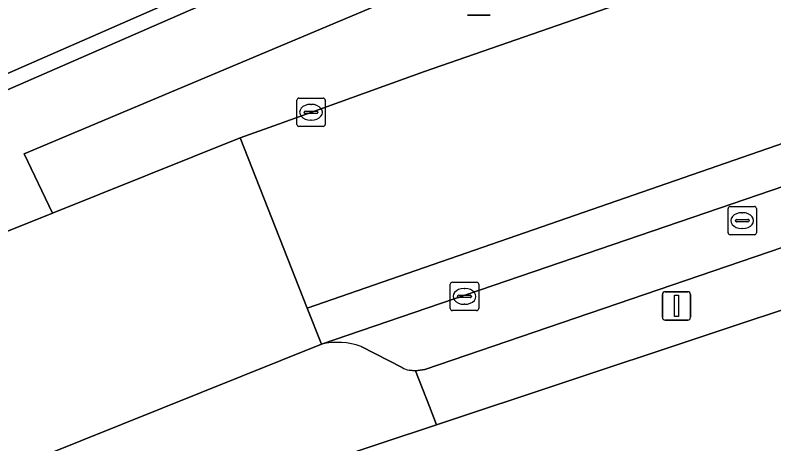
# Model space of a CAD drawing. Extents: x 161087 to 161926, y 382572 to 383873.
# Drawn here: x 161727.08 to 161753.78, y 382814.43 to 382829.54 of the extents above; entities that cross this region are included whole.
import ezdxf

# ---------------------------------------------------------------- set-up
doc = ezdxf.new("R2010")
doc.units = 0
for name, color, linetype in [('IMGEO_Afvalbak', 7, 'Continuous'), ('IMGEO_Fietspad_gesloten', 7, 'Continuous'), ('IMGEO_Groenvoorziening', 7, 'Continuous'), ('IMGEO_Kolk', 7, 'Continuous'), ('IMGEO_Lichtmast', 7, 'Continuous'), ('IMGEO_Pand', 7, 'Continuous'), ('IMGEO_Parkeervlak_open', 7, 'Continuous'), ('IMGEO_Rijbaan_lokaal_gesloten', 7, 'Continuous'), ('IMGEO_Rioolput', 7, 'Continuous'), ('IMGEO_Voetpad_open', 7, 'Continuous')]:
    doc.layers.add(name, color=color, linetype=linetype)

msp = doc.modelspace()

# ---------------------------------------------------------------- linework, layer by layer
at = {"layer": 'IMGEO_Afvalbak'}
for p, q in [((161743.793, 382829.542), (161743.003, 382829.542)), ((161743.003, 382829.542), (161743.793, 382829.542))]:
    msp.add_line(p, q, dxfattribs=at)
at = {"layer": 'IMGEO_Fietspad_gesloten'}
msp.add_lwpolyline([(161740.467, 382832.888), (161719.327, 382823.646), (161720.925, 382819.562), (161728.389, 382822.563), (161727.398, 382824.655), (161740.413, 382830.148)], dxfattribs=at)
at = {"layer": 'IMGEO_Groenvoorziening'}
msp.add_lwpolyline([(161719.905, 382824.464), (161737.635, 382832.249), (161741.859, 382834.108)], dxfattribs=at)
at = {"layer": 'IMGEO_Kolk'}
for p, q in [((161736.992, 382825.692), (161736.992, 382826.544)), ((161737.067, 382826.618), (161737.919, 382826.618)), ((161737.48, 382826.398), (161737.505, 382826.398)), ((161737.993, 382826.544), (161737.993, 382825.692)), ((161737.251, 382826.112), (161737.251, 382826.124)), ((161737.294, 382826.161), (161737.692, 382826.161)), ((161737.735, 382826.124), (161737.735, 382826.112)), ((161737.689, 382826.075), (161737.291, 382826.075)), ((161737.919, 382825.618), (161737.067, 382825.618)), ((161737.503, 382825.838), (161737.478, 382825.838)), ((161742.392, 382819.204), (161742.392, 382820.056)), ((161742.467, 382820.13), (161743.319, 382820.13)), ((161743.393, 382820.056), (161743.393, 382819.204)), ((161742.88, 382819.91), (161742.905, 382819.91)), ((161742.651, 382819.624), (161742.651, 382819.636)), ((161743.089, 382819.587), (161742.691, 382819.587)), ((161742.694, 382819.673), (161743.092, 382819.673)), ((161743.135, 382819.636), (161743.135, 382819.624)), ((161742.903, 382819.35), (161742.878, 382819.35)), ((161743.319, 382819.13), (161742.467, 382819.13))]:
    msp.add_line(p, q, dxfattribs=at)
for points in [[(161736.992, 382825.692), (161736.992, 382826.544)], [(161737.067, 382826.618), (161737.919, 382826.618)], [(161737.993, 382826.544), (161737.993, 382825.692)], [(161737.919, 382825.618), (161737.067, 382825.618)], [(161742.392, 382819.204), (161742.392, 382820.056)], [(161742.467, 382820.13), (161743.319, 382820.13)], [(161743.393, 382820.056), (161743.393, 382819.204)], [(161743.319, 382819.13), (161742.467, 382819.13)]]:
    msp.add_lwpolyline(points, dxfattribs=at)
for centre, radius, start, end in [((161737.069, 382826.542), 0.0765, 91.552, 178.448), ((161737.069, 382826.542), 0.0765, 91.552, 178.448), ((161737.917, 382826.542), 0.0765, 1.552, 88.448), ((161737.917, 382826.542), 0.0765, 1.552, 88.448), ((161737.291, 382826.121), 0.0403, 85.8775, 175.7526), ((161737.696, 382826.123), 0.0386, 1.7309, 96.639), ((161737.288, 382826.111), 0.0366, 178.938, 274.7102), ((161737.692, 382826.118), 0.043, 264.8664, 352.4533), ((161737.069, 382825.694), 0.0765, 181.552, 268.448), ((161737.069, 382825.694), 0.0765, 181.552, 268.448), ((161737.917, 382825.694), 0.0765, 271.552, 358.448), ((161737.917, 382825.694), 0.0765, 271.552, 358.448), ((161742.469, 382820.054), 0.0765, 91.552, 178.448), ((161742.469, 382820.054), 0.0765, 91.552, 178.448), ((161743.317, 382820.054), 0.0765, 1.552, 88.448), ((161743.317, 382820.054), 0.0765, 1.552, 88.448), ((161742.691, 382819.633), 0.0403, 85.8775, 175.7526), ((161742.688, 382819.623), 0.0366, 178.938, 274.7102), ((161743.092, 382819.63), 0.043, 264.8664, 352.4533), ((161743.096, 382819.635), 0.0386, 1.7309, 96.639), ((161742.469, 382819.206), 0.0765, 181.552, 268.448), ((161742.469, 382819.206), 0.0765, 181.552, 268.448), ((161743.317, 382819.206), 0.0765, 271.552, 358.448), ((161743.317, 382819.206), 0.0765, 271.552, 358.448)]:
    msp.add_arc(centre, radius, start, end, dxfattribs=at)
for centre, major_axis, ratio, start_param, end_param in [((161737.479, 382826.118), (-0.387, 0.002), 0.722429, 4.712389, 7.853982), ((161737.504, 382826.118), (-0.39, 0.002), 0.717154, 1.570796, 4.712389), ((161742.879, 382819.63), (-0.387, 0.002), 0.722429, 4.712389, 7.853982), ((161742.904, 382819.63), (-0.39, 0.002), 0.717154, 1.570796, 4.712389)]:
    msp.add_ellipse(centre, major_axis=major_axis, ratio=ratio, start_param=start_param, end_param=end_param, dxfattribs=at)
at = {"layer": 'IMGEO_Lichtmast'}
for p, q in [((161749.96, 382819.794), (161750.75, 382819.794)), ((161750.75, 382819.794), (161749.96, 382819.794)), ((161749.86, 382818.894), (161749.86, 382819.694)), ((161749.86, 382819.694), (161749.86, 382818.894)), ((161750.85, 382819.694), (161750.85, 382818.894)), ((161750.85, 382818.894), (161750.85, 382819.694)), ((161750.75, 382818.794), (161749.96, 382818.794)), ((161749.96, 382818.794), (161750.75, 382818.794))]:
    msp.add_line(p, q, dxfattribs=at)
msp.add_lwpolyline([(161750.28, 382819.669), (161750.43, 382819.669), (161750.43, 382818.919), (161750.28, 382818.919), (161750.28, 382819.669)], dxfattribs=at)
for centre, start, end in [((161749.96, 382819.694), 90, 180), ((161749.96, 382819.694), 90, 180), ((161750.75, 382819.694), 0, 90), ((161750.75, 382819.694), 360, 90), ((161749.96, 382818.894), 180, 270), ((161749.96, 382818.894), 180, 270), ((161750.75, 382818.894), 270, 0), ((161750.75, 382818.894), 270, 0)]:
    msp.add_arc(centre, 0.1, start, end, dxfattribs=at)
at = {"layer": 'IMGEO_Pand'}
msp.add_lwpolyline([(161767.527, 382813.855), (161768.675, 382814.202), (161767.689, 382817.455), (161767.666, 382817.533), (161765.13, 382816.764), (161765.152, 382822.617), (161764.869, 382822.537), (161764.841, 382822.53), (161764.78, 382822.713), (161741.914, 382815.103), (161737.983, 382813.795), (161737.9, 382813.764), (161739.444, 382809.112), (161750.203, 382808.397), (161758.096, 382808.012), (161757.768, 382809.112), (161758.841, 382809.432), (161760.805, 382810.018), (161760.931, 382809.597), (161765.771, 382811.063), (161765.144, 382813.132)], close=True, dxfattribs=at)
at = {"layer": 'IMGEO_Parkeervlak_open'}
for points in [[(161766.768, 382827.835), (161737.856, 382817.95)], [(161740.945, 382817.024), (161741.169, 382817.001), (161741.503, 382817.057), (161764.249, 382824.83)], [(161739.254, 382817.867), (161740.704, 382817.123)]]:
    msp.add_lwpolyline(points, dxfattribs=at)
for centre, radius, start, end in [((161738.409, 382815.446), 2.564, 70.7562, 102.4484), ((161741.141, 382817.845), 0.844, 238.7858, 256.5496)]:
    msp.add_arc(centre, radius, start, end, dxfattribs=at)
at = {"layer": 'IMGEO_Rijbaan_lokaal_gesloten'}
for points in [[(161786.082, 382843.125), (161783.978, 382842.401), (161777.336, 382840.072), (161764.885, 382835.707), (161764.683, 382835.636), (161752.01, 382831.223), (161741.488, 382827.556), (161736.346, 382825.698), (161735.002, 382825.222), (161737.362, 382819.209), (161767.109, 382829.547), (161774.717, 382832.23), (161779.972, 382833.544), (161784.515, 382834.256), (161788.346, 382834.584), (161795.133, 382834.857), (161826.222, 382836.445), (161841.766, 382837.156)], [(161862.326, 382835.817), (161858.94, 382837.052), (161855.272, 382837.15), (161841.766, 382837.156), (161826.222, 382836.445), (161795.133, 382834.857), (161788.346, 382834.584), (161784.515, 382834.256), (161779.972, 382833.544), (161774.717, 382832.23), (161767.109, 382829.547), (161737.362, 382819.209), (161737.856, 382817.95), (161766.768, 382827.835), (161768.826, 382828.505), (161772.113, 382829.631)]]:
    msp.add_lwpolyline(points, dxfattribs=at)
msp.add_lwpolyline([(161735.002, 382825.222), (161728.389, 382822.563), (161720.925, 382819.562), (161723.765, 382812.28), (161737.856, 382817.95), (161737.362, 382819.209)], close=True, dxfattribs=at)
at = {"layer": 'IMGEO_Rioolput'}
for p, q in [((161752.169, 382821.874), (161752.169, 382822.726)), ((161752.244, 382822.8), (161753.096, 382822.8)), ((161753.17, 382822.726), (161753.17, 382821.874)), ((161752.657, 382822.58), (161752.682, 382822.58)), ((161752.428, 382822.294), (161752.428, 382822.306)), ((161752.866, 382822.257), (161752.468, 382822.257)), ((161752.471, 382822.343), (161752.869, 382822.343)), ((161752.912, 382822.306), (161752.912, 382822.294)), ((161752.68, 382822.02), (161752.655, 382822.02)), ((161753.096, 382821.8), (161752.244, 382821.8))]:
    msp.add_line(p, q, dxfattribs=at)
for points in [[(161752.169, 382821.874), (161752.169, 382822.726)], [(161752.244, 382822.8), (161753.096, 382822.8)], [(161753.17, 382822.726), (161753.17, 382821.874)], [(161753.096, 382821.8), (161752.244, 382821.8)]]:
    msp.add_lwpolyline(points, dxfattribs=at)
for centre, radius, start, end in [((161752.246, 382822.724), 0.0765, 91.552, 178.448), ((161752.246, 382822.724), 0.0765, 91.552, 178.448), ((161753.094, 382822.724), 0.0765, 1.552, 88.448), ((161753.094, 382822.724), 0.0765, 1.552, 88.448), ((161752.468, 382822.303), 0.0403, 85.8775, 175.7526), ((161752.465, 382822.293), 0.0366, 178.938, 274.7102), ((161752.869, 382822.3), 0.043, 264.8664, 352.4533), ((161752.873, 382822.305), 0.0386, 1.7309, 96.639), ((161752.246, 382821.876), 0.0765, 181.552, 268.448), ((161752.246, 382821.876), 0.0765, 181.552, 268.448), ((161753.094, 382821.876), 0.0765, 271.552, 358.448), ((161753.094, 382821.876), 0.0765, 271.552, 358.448)]:
    msp.add_arc(centre, radius, start, end, dxfattribs=at)
for centre, major_axis, ratio, start_param, end_param in [((161752.656, 382822.3), (-0.387, 0.002), 0.722429, 4.712389, 7.853982), ((161752.681, 382822.3), (-0.39, 0.002), 0.717154, 1.570796, 4.712389)]:
    msp.add_ellipse(centre, major_axis=major_axis, ratio=ratio, start_param=start_param, end_param=end_param, dxfattribs=at)
at = {"layer": 'IMGEO_Voetpad_open'}
for points in [[(161740.413, 382830.148), (161727.398, 382824.655), (161728.389, 382822.563), (161735.002, 382825.222), (161736.346, 382825.698), (161741.488, 382827.556), (161752.01, 382831.223), (161764.683, 382835.636)], [(161741.681, 382833.418), (161741.859, 382834.108), (161737.635, 382832.249), (161719.905, 382824.464)], [(161718.955, 382824.54), (161719.327, 382823.646), (161740.467, 382832.888)], [(161764.249, 382824.83), (161741.503, 382817.057), (161741.169, 382817.001), (161741.662, 382815.745), (161741.914, 382815.103), (161764.78, 382822.713)], [(161737.856, 382817.95), (161723.765, 382812.28), (161720.694, 382811.072)], [(161740.704, 382817.123), (161739.254, 382817.867)], [(161737.9, 382813.764), (161737.983, 382813.795), (161741.914, 382815.103), (161741.662, 382815.745), (161741.169, 382817.001), (161740.945, 382817.024)]]:
    msp.add_lwpolyline(points, dxfattribs=at)
for centre, radius, start, end in [((161738.409, 382815.446), 2.564, 70.7562, 102.4484), ((161741.141, 382817.845), 0.844, 238.7858, 256.5496)]:
    msp.add_arc(centre, radius, start, end, dxfattribs=at)

doc.saveas('drawing.dxf')
